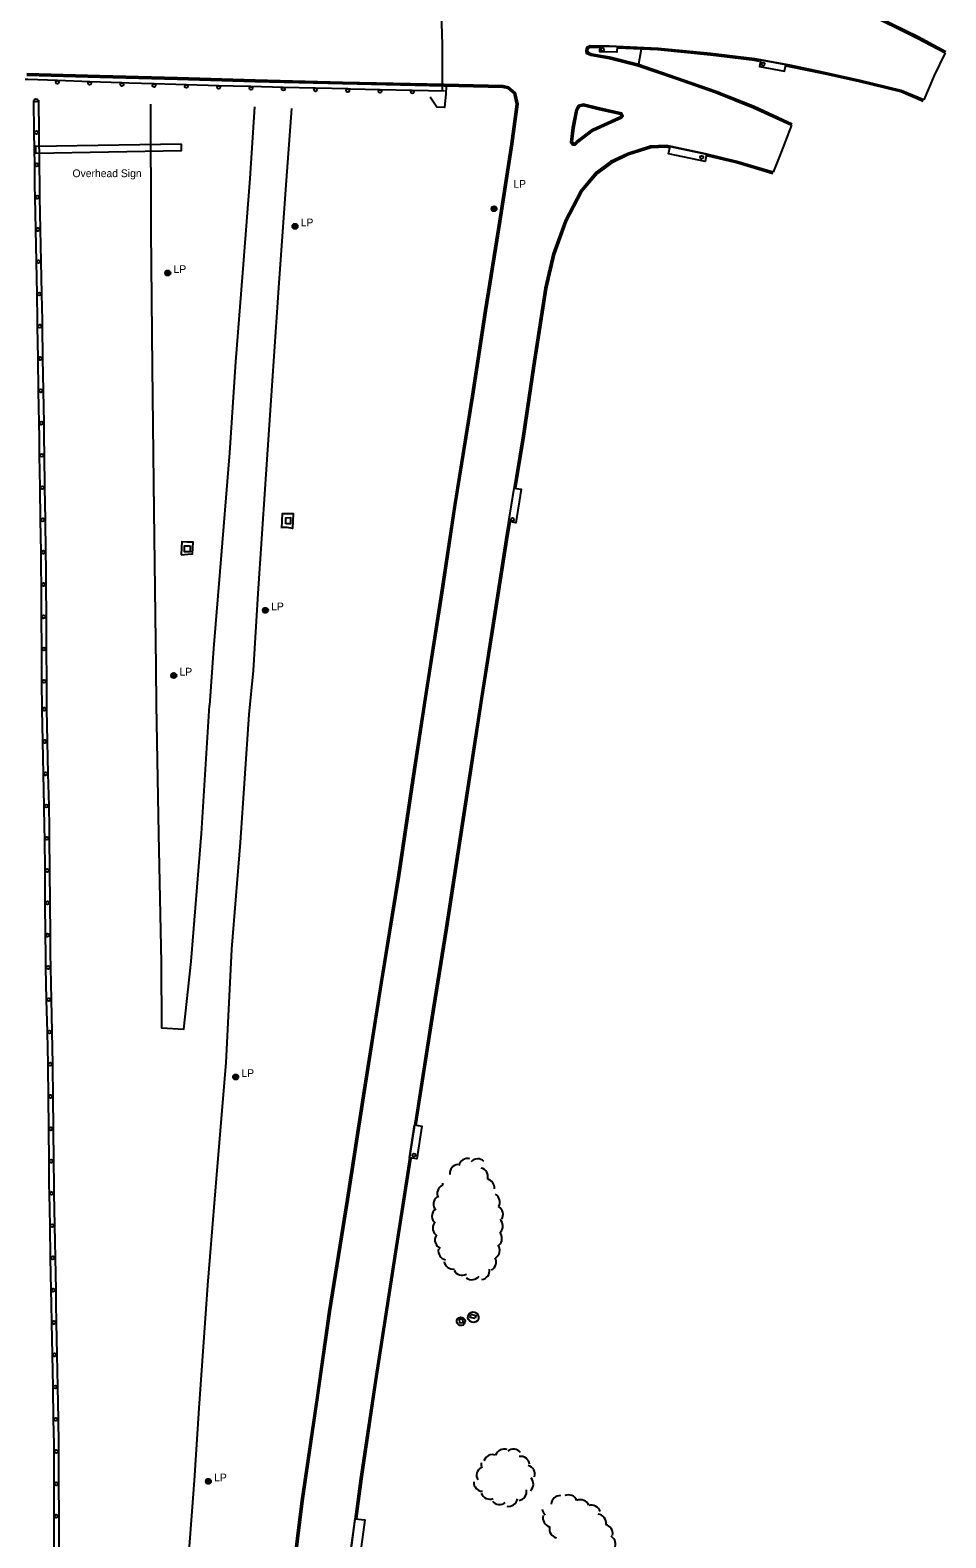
# Model space of a CAD drawing. Extents: x 2402803 to 2427059, y 6985292 to 6997652.
# Drawn here: x 2410696 to 2411264, y 6988684 to 6989618 of the extents above; entities that cross this region are included whole.
import ezdxf

# ---------------------------------------------------------------- set-up
doc = ezdxf.new("R2010")
doc.units = 0
for name, color, linetype in [('p_drainage conc drain', 7, 'Continuous'), ('p_drainage riprap', 7, 'Continuous'), ('p_dtm sidewalk', 7, 'Continuous'), ('p_road - paved curb', 7, 'Continuous'), ('p_road bridge end', 7, 'Continuous'), ('p_road conc barrier', 7, 'Continuous'), ('p_road guard rails', 7, 'Continuous'), ('p_structure general', 7, 'Continuous'), ('p_structure slab', 7, 'Continuous'), ('p_utility manhole', 7, 'Continuous'), ('p_veg woods', 7, 'Continuous')]:
    doc.layers.add(name, color=color, linetype=linetype)

msp = doc.modelspace()

# ---------------------------------------------------------------- linework, layer by layer
at = {"layer": 'p_drainage conc drain'}
for points in [[(2410852.14, 6989309.37), (2410852.69, 6989318.42), (2410856.5, 6989318.47), (2410859.24, 6989318.59), (2410858.93, 6989309.26), (2410855.51, 6989309.78)], [(2410855.51, 6989309.78), (2410852.16, 6989309.74)], [(2410790.23, 6989301.31), (2410789.95, 6989292.86)], [(2410789.95, 6989292.86), (2410794.04, 6989293.26), (2410796.78, 6989293.46), (2410797.24, 6989300.83), (2410793.52, 6989300.71), (2410790.22, 6989301.01)]]:
    msp.add_lwpolyline(points, dxfattribs=at)
at = {"layer": 'p_drainage riprap'}
msp.add_lwpolyline([(2410954.08, 6989583.32), (2410953.91, 6989578.6), (2410952.99, 6989570.05), (2410948.22, 6989570.31), (2410944.07, 6989576.46)], dxfattribs=at)
at = {"layer": 'p_dtm sidewalk'}
msp.add_lwpolyline([(2411074.82, 6989606.18), (2411073.28, 6989596.86)], dxfattribs=at)
at = {"layer": 'p_road - paved curb'}
for points in [[(2411115.16, 6989689.94), (2411118.62, 6989686.19), (2411132.16, 6989674.91), (2411150.66, 6989662.45), (2411182.14, 6989646.67), (2411213.44, 6989630.15), (2411246.37, 6989613.97), (2411263.59, 6989604.73)], [(2411212.99, 6989629.26), (2411245.91, 6989613.08), (2411263.12, 6989603.85)], [(2411249.99, 6989574.78), (2411235.99, 6989580.62), (2411210.51, 6989586.83), (2411188.31, 6989591.81), (2411166.84, 6989596.18), (2411145.29, 6989600.11), (2411117.81, 6989603.42), (2411085.33, 6989606.69), (2411054.98, 6989608.11), (2411043.26, 6989608.32), (2411041, 6989607.25), (2411040.55, 6989605.07), (2411040.83, 6989603.77), (2411043.66, 6989602.38), (2411054.94, 6989600.37), (2411072.98, 6989595.91), (2411096.04, 6989587.98), (2411120.96, 6989579.32), (2411144.34, 6989569.86), (2411168.05, 6989559.01)], [(2411049.09, 6989607.22), (2411043.48, 6989607.32), (2411041.88, 6989606.56), (2411041.57, 6989605.07), (2411041.71, 6989604.45), (2411043.97, 6989603.34), (2411055.15, 6989601.35), (2411073.26, 6989596.87), (2411096.37, 6989588.93), (2411121.31, 6989580.26), (2411144.74, 6989570.78), (2411168.47, 6989559.92)], [(2411148.19, 6989598.56), (2411145.14, 6989599.12), (2411117.7, 6989602.43), (2411085.26, 6989605.69), (2411060.13, 6989606.87)], [(2411263.12, 6989603.85), (2411256.32, 6989589.77), (2411249.99, 6989574.78)], [(2411249.61, 6989573.86), (2411235.68, 6989579.67), (2411210.28, 6989585.86), (2411188.1, 6989590.83), (2411166.65, 6989595.2), (2411164.59, 6989595.58)], [(2410940.71, 6989204.07), (2410951, 6989269.48), (2410959.11, 6989324.12), (2410970.01, 6989391.3), (2410977.94, 6989444.23), (2410986.96, 6989499.64), (2410994.24, 6989547.58), (2410997.68, 6989572.03), (2410996.09, 6989578.62), (2410992.41, 6989581.75), (2410989.17, 6989582.48), (2410952.87, 6989583.35), (2410889.75, 6989584.63), (2410835.59, 6989585.89), (2410787.58, 6989587.34), (2410739.37, 6989588.67), (2410694.18, 6989589.94)], [(2410941.7, 6989203.91), (2410951.99, 6989269.33), (2410960.1, 6989323.97), (2410971, 6989391.15), (2410978.93, 6989444.08), (2410987.95, 6989499.48), (2410995.23, 6989547.44), (2410998.7, 6989572.08), (2410996.99, 6989579.17), (2410992.87, 6989582.67), (2410989.29, 6989583.48), (2410952.89, 6989584.35), (2410889.77, 6989585.63), (2410835.62, 6989586.89), (2410787.61, 6989588.34), (2410739.4, 6989589.67), (2410694.21, 6989590.94)], [(2410770.79, 6989572.19), (2410771.09, 6989493.78), (2410771.8, 6989408.84), (2410772.92, 6989320.07), (2410774.23, 6989223.36), (2410774.28, 6989200.02)], [(2410835.29, 6989570.48), (2410832.47, 6989526.12), (2410828.38, 6989475.51), (2410823.53, 6989412.39), (2410819.88, 6989356.12), (2410813.85, 6989282.58), (2410809.86, 6989234.81), (2410807.47, 6989199.47)], [(2410858.22, 6989569.49), (2410854.47, 6989519.24), (2410850.07, 6989458.39), (2410845.74, 6989394.71), (2410841.92, 6989336.75), (2410837.29, 6989268.99), (2410834.36, 6989221.34), (2410831.83, 6989193.98)], [(2411049.2, 6989569.67), (2411039.02, 6989572.02), (2411035.79, 6989571.23), (2411034.27, 6989568.7), (2411032.19, 6989557.37), (2411031.03, 6989548.63), (2411032.23, 6989546.88), (2411034.13, 6989546.97), (2411035.5, 6989548.29), (2411045.4, 6989555.73)], [(2411048.98, 6989568.7), (2411039.03, 6989570.99), (2411036.43, 6989570.36), (2411035.22, 6989568.34), (2411033.18, 6989557.21), (2411032.07, 6989548.88), (2411032.74, 6989547.91), (2411033.71, 6989547.95), (2411034.85, 6989549.05), (2411044.8, 6989556.53)], [(2411044.98, 6989556.64), (2411054.03, 6989560.85), (2411061.94, 6989564.37), (2411062.53, 6989565.03), (2411062.17, 6989565.67), (2411048.98, 6989568.7)], [(2411045.4, 6989555.73), (2411054.44, 6989559.94), (2411062.55, 6989563.54), (2411063.75, 6989564.9), (2411062.83, 6989566.55), (2411049.2, 6989569.67)], [(2411168.05, 6989559.01), (2411161.65, 6989542.36), (2411156.61, 6989529.88)], [(2411156.61, 6989529.88), (2411134.15, 6989536.65), (2411114.63, 6989541.36), (2411090.47, 6989546.42), (2411080.63, 6989546.07), (2411066.58, 6989541.6), (2411055.86, 6989536.49), (2411047, 6989529.96), (2411037.13, 6989518.05), (2411027.66, 6989500.2), (2411020.21, 6989479.47), (2411015.25, 6989458.11), (2411007.75, 6989410.06), (2411001.3, 6989366.67), (2410990.88, 6989302.3), (2410983.41, 6989254.65), (2410975.42, 6989204.13)], [(2411092.36, 6989545.01), (2411090.38, 6989545.42), (2411080.8, 6989545.08), (2411066.95, 6989540.67), (2411056.38, 6989535.63), (2411047.69, 6989529.23), (2411037.97, 6989517.49), (2411028.58, 6989499.79), (2411021.17, 6989479.19), (2411016.23, 6989457.92), (2411008.74, 6989409.91), (2411002.29, 6989366.52), (2410997.04, 6989334.09)], [(2411156.32, 6989528.92), (2411133.89, 6989535.68), (2411115.42, 6989540.14)], [(2410993.67, 6989313.29), (2410991.87, 6989302.14), (2410984.4, 6989254.49), (2410976.41, 6989203.97)], [(2410774.28, 6989200.02), (2410775.81, 6989120.14), (2410777.52, 6989040.08), (2410777.65, 6988999.9), (2410791.59, 6988999.01), (2410796.06, 6989040.87), (2410802.51, 6989120.21), (2410807.47, 6989199.47)], [(2410843.08, 6988043.8), (2410842.62, 6988112.35), (2410841.28, 6988184.33), (2410840.69, 6988243.5), (2410839.8, 6988316.6), (2410840.16, 6988384.26), (2410842.46, 6988453.78), (2410845.94, 6988515.38), (2410850.75, 6988579.69), (2410858.38, 6988658.51), (2410864.35, 6988706.9), (2410873.8, 6988770.88), (2410881.4, 6988824.18), (2410892.44, 6988893.56), (2410902.04, 6988955.12), (2410913.46, 6989027.89), (2410924.36, 6989094.64), (2410933.06, 6989153.2), (2410940.71, 6989204.06)], [(2410844.08, 6988043.81), (2410843.62, 6988112.36), (2410842.28, 6988184.34), (2410841.69, 6988243.51), (2410840.8, 6988316.6), (2410841.16, 6988384.24), (2410843.46, 6988453.74), (2410846.94, 6988515.31), (2410851.75, 6988579.6), (2410859.37, 6988658.4), (2410865.34, 6988706.77), (2410874.79, 6988770.74), (2410882.39, 6988824.03), (2410893.43, 6988893.4), (2410903.03, 6988954.97), (2410914.45, 6989027.73), (2410925.35, 6989094.49), (2410934.05, 6989153.05), (2410941.7, 6989203.91)], [(2410975.42, 6989204.13), (2410964.32, 6989131.91), (2410953.69, 6989061.81), (2410944.82, 6989006.46), (2410934.11, 6988938.18), (2410922.13, 6988861.12), (2410909.75, 6988781.21), (2410900.83, 6988720.64), (2410892.43, 6988657.46), (2410885.39, 6988580.96), (2410879.58, 6988506.01), (2410876.35, 6988442.36), (2410874.51, 6988366.92), (2410874.25, 6988283.64), (2410875.41, 6988194.26), (2410877.17, 6988086.35), (2410877.71, 6988043.5)], [(2410976.41, 6989203.98), (2410965.31, 6989131.76), (2410954.68, 6989061.66), (2410945.81, 6989006.3), (2410935.31, 6988939.38)], [(2410831.83, 6989193.98), (2410826.37, 6989114.75), (2410821.08, 6989048.67), (2410817.53, 6988978.09), (2410811.87, 6988911.42), (2410806.19, 6988840.45), (2410800.72, 6988764.14), (2410797.84, 6988719.42), (2410793.32, 6988659.39), (2410788.26, 6988597.48), (2410786, 6988551.32), (2410783.25, 6988498.72), (2410784.08, 6988434.68), (2410785.58, 6988375.87), (2410786.58, 6988295.81), (2410787.74, 6988214.96), (2410788.85, 6988143.88), (2410789.37, 6988086.2), (2410790.6, 6988037.71)], [(2410932.13, 6988918.95), (2410923.12, 6988860.97), (2410910.74, 6988781.06), (2410901.82, 6988720.5), (2410898.53, 6988695.77)]]:
    msp.add_lwpolyline(points, dxfattribs=at)
at = {"layer": 'p_road bridge end'}
msp.add_lwpolyline([(2410950.82, 6989635.61), (2410951.45, 6989608.83), (2410951.52, 6989581.05)], dxfattribs=at)
for points in [[(2411049.35, 6989608.11), (2411059.91, 6989607.77), (2411059.8, 6989604.25), (2411049.24, 6989604.59)], [(2411164.43, 6989596.52), (2411148.87, 6989599.35), (2411148.16, 6989595.48), (2411163.72, 6989592.65)], [(2411092.82, 6989545.83), (2411115.35, 6989541.07), (2411114.39, 6989536.55), (2411091.86, 6989541.31)], [(2410992.8, 6989313.47), (2410996.15, 6989334.2), (2411000.56, 6989333.49), (2410997.21, 6989312.76)], [(2410854.66, 6989312.16), (2410854.65, 6989315.92), (2410857.53, 6989315.93), (2410857.54, 6989312.17)], [(2410795.42, 6989298.45), (2410795.36, 6989294.76), (2410791.82, 6989294.77), (2410791.88, 6989298.46)], [(2410931.29, 6988919.36), (2410934.45, 6988939.73), (2410938.97, 6988939.03), (2410935.81, 6988918.66)], [(2410894.8, 6988674.51), (2410897.62, 6988695.73), (2410903.62, 6988694.93), (2410900.8, 6988673.71)]]:
    msp.add_lwpolyline(points, close=True, dxfattribs=at)
at = {"layer": 'p_road conc barrier'}
for p, q in [((2410698.4, 6989574.48), (2410698.65, 6989554.48)), ((2410701.4, 6989574.52), (2410701.65, 6989554.52)), ((2410698.65, 6989554.48), (2410698.9, 6989534.48)), ((2410701.65, 6989554.52), (2410701.9, 6989534.52)), ((2410699.19, 6989514.49), (2410699.58, 6989494.49)), ((2410702.19, 6989514.54), (2410702.58, 6989494.55)), ((2410699.58, 6989494.49), (2410699.97, 6989474.49)), ((2410702.58, 6989494.55), (2410702.97, 6989474.55)), ((2410699.97, 6989474.49), (2410700.35, 6989454.5)), ((2410702.97, 6989474.55), (2410703.35, 6989454.56)), ((2410700.73, 6989434.5), (2410701.04, 6989414.5)), ((2410703.73, 6989434.55), (2410704.04, 6989414.55)), ((2410701.04, 6989414.5), (2410701.35, 6989394.51)), ((2410704.04, 6989414.55), (2410704.35, 6989394.55)), ((2410701.35, 6989394.51), (2410701.67, 6989374.51)), ((2410704.35, 6989394.55), (2410704.67, 6989374.56)), ((2410701.97, 6989354.51), (2410702.26, 6989334.52)), ((2410704.97, 6989354.56), (2410705.26, 6989334.56)), ((2410702.26, 6989334.52), (2410702.55, 6989314.52)), ((2410705.26, 6989334.56), (2410705.55, 6989314.56)), ((2410702.55, 6989314.52), (2410702.83, 6989294.52)), ((2410705.55, 6989314.56), (2410705.83, 6989294.56)), ((2410703.04, 6989274.52), (2410703.15, 6989254.52)), ((2410706.04, 6989274.54), (2410706.15, 6989254.54)), ((2410703.15, 6989254.52), (2410703.26, 6989234.52)), ((2410706.15, 6989254.54), (2410706.26, 6989234.54)), ((2410703.26, 6989234.52), (2410703.37, 6989214.52)), ((2410706.26, 6989234.54), (2410706.37, 6989214.54)), ((2410703.37, 6989214.52), (2410703.47, 6989197.25)), ((2410706.37, 6989214.54), (2410706.47, 6989197.27)), ((2410703.47, 6989197.23), (2410703.91, 6989177.23)), ((2410706.47, 6989197.29), (2410706.9, 6989177.3)), ((2410703.91, 6989177.23), (2410704.34, 6989157.24)), ((2410706.9, 6989177.3), (2410707.34, 6989157.3)), ((2410704.34, 6989157.24), (2410704.77, 6989137.24)), ((2410707.34, 6989157.3), (2410707.77, 6989137.31)), ((2410705.12, 6989117.24), (2410705.29, 6989097.25)), ((2410708.12, 6989117.27), (2410708.29, 6989097.27)), ((2410705.29, 6989097.25), (2410705.45, 6989077.25)), ((2410708.29, 6989097.27), (2410708.45, 6989077.27)), ((2410705.45, 6989077.25), (2410705.61, 6989057.25)), ((2410708.45, 6989077.27), (2410708.61, 6989057.27)), ((2410705.89, 6989037.25), (2410706.31, 6989017.25)), ((2410708.88, 6989037.31), (2410709.31, 6989017.32)), ((2410706.31, 6989017.25), (2410706.74, 6988997.26)), ((2410709.31, 6989017.32), (2410709.74, 6988997.32)), ((2410706.74, 6988997.26), (2410707.17, 6988977.27)), ((2410709.74, 6988997.32), (2410710.17, 6988977.33)), ((2410707.39, 6988957.27), (2410707.59, 6988937.27)), ((2410710.39, 6988957.3), (2410710.59, 6988937.3)), ((2410707.59, 6988937.27), (2410707.79, 6988917.27)), ((2410710.59, 6988937.3), (2410710.79, 6988917.3)), ((2410708.03, 6988897.27), (2410708.4, 6988877.27)), ((2410711.03, 6988897.33), (2410711.4, 6988877.33)), ((2410708.4, 6988877.27), (2410708.77, 6988857.28)), ((2410711.4, 6988877.33), (2410711.77, 6988857.33)), ((2410708.77, 6988857.28), (2410709.13, 6988837.28)), ((2410711.77, 6988857.33), (2410712.13, 6988837.34)), ((2410709.51, 6988817.28), (2410709.88, 6988797.29)), ((2410712.51, 6988817.34), (2410712.88, 6988797.34)), ((2410709.88, 6988797.29), (2410710.26, 6988777.29)), ((2410712.88, 6988797.34), (2410713.26, 6988777.35)), ((2410710.26, 6988777.29), (2410710.63, 6988757.29)), ((2410713.26, 6988777.35), (2410713.63, 6988757.35)), ((2410710.93, 6988737.3), (2410710.95, 6988717.3)), ((2410713.93, 6988737.3), (2410713.95, 6988717.3)), ((2410710.95, 6988717.3), (2410710.98, 6988697.3)), ((2410713.95, 6988717.3), (2410713.98, 6988697.3))]:
    msp.add_line(p, q, dxfattribs=at)
for points in [[(2410698.9, 6989534.48), (2410699.06, 6989521.4), (2410699.19, 6989514.49)], [(2410701.9, 6989534.52), (2410702.06, 6989521.44), (2410702.19, 6989514.54)], [(2410700.35, 6989454.5), (2410700.67, 6989438.11), (2410700.73, 6989434.5)], [(2410703.35, 6989454.56), (2410703.67, 6989438.17), (2410703.73, 6989434.55)], [(2410701.67, 6989374.51), (2410701.81, 6989365.49), (2410701.97, 6989354.51)], [(2410704.67, 6989374.56), (2410704.81, 6989365.53), (2410704.97, 6989354.56)], [(2410702.83, 6989294.52), (2410702.98, 6989284.45), (2410703.04, 6989274.52)], [(2410705.83, 6989294.56), (2410705.98, 6989284.48), (2410706.04, 6989274.54)], [(2410704.77, 6989137.24), (2410705.07, 6989123.66), (2410705.12, 6989117.24)], [(2410707.77, 6989137.31), (2410708.07, 6989123.7), (2410708.12, 6989117.27)], [(2410705.61, 6989057.25), (2410705.71, 6989045.42), (2410705.89, 6989037.25)], [(2410708.61, 6989057.27), (2410708.71, 6989045.46), (2410708.88, 6989037.31)], [(2410707.17, 6988977.27), (2410707.21, 6988975.43), (2410707.39, 6988957.27)], [(2410710.17, 6988977.33), (2410710.21, 6988975.47), (2410710.39, 6988957.3)], [(2410707.79, 6988917.27), (2410707.94, 6988902.25), (2410708.03, 6988897.27)], [(2410710.79, 6988917.3), (2410710.94, 6988902.29), (2410711.03, 6988897.33)], [(2410709.13, 6988837.28), (2410709.29, 6988828.76), (2410709.51, 6988817.28)], [(2410712.13, 6988837.34), (2410712.29, 6988828.82), (2410712.51, 6988817.34)], [(2410710.63, 6988757.29), (2410710.92, 6988741.95), (2410710.93, 6988737.3)], [(2410713.63, 6988757.35), (2410713.92, 6988741.98), (2410713.93, 6988737.3)], [(2410710.98, 6988697.3), (2410711, 6988681.86), (2410711.06, 6988677.3)], [(2410713.98, 6988697.3), (2410714, 6988681.88), (2410714.06, 6988677.34)]]:
    msp.add_lwpolyline(points, dxfattribs=at)
for centre in [(2410699.9, 6989574.5), (2410700.15, 6989554.5), (2410700.4, 6989534.5), (2410700.69, 6989514.52), (2410701.08, 6989494.52), (2410701.47, 6989474.52), (2410701.85, 6989454.53), (2410702.23, 6989434.52), (2410702.54, 6989414.53), (2410702.85, 6989394.53), (2410703.17, 6989374.53), (2410703.47, 6989354.54), (2410703.76, 6989334.54), (2410704.05, 6989314.54), (2410704.33, 6989294.54), (2410704.54, 6989274.53), (2410704.65, 6989254.53), (2410704.76, 6989234.53), (2410704.87, 6989214.53), (2410704.97, 6989197.26), (2410705.4, 6989177.26), (2410705.84, 6989157.27), (2410706.27, 6989137.27), (2410706.62, 6989117.26), (2410706.79, 6989097.26), (2410706.95, 6989077.26), (2410707.11, 6989057.26), (2410707.38, 6989037.28), (2410707.81, 6989017.29), (2410708.24, 6988997.29), (2410708.67, 6988977.3), (2410708.89, 6988957.28), (2410709.09, 6988937.28), (2410709.29, 6988917.28), (2410709.53, 6988897.3), (2410709.9, 6988877.3), (2410710.27, 6988857.3), (2410710.63, 6988837.31), (2410711.01, 6988817.31), (2410711.38, 6988797.32), (2410711.76, 6988777.32), (2410712.13, 6988757.32), (2410712.43, 6988737.3), (2410712.45, 6988717.3), (2410712.48, 6988697.3)]:
    msp.add_circle(centre, 1, dxfattribs=at)
at = {"layer": 'p_road guard rails'}
for p, q in [((2410733.17, 6989586.02), (2410713.19, 6989586.69)), ((2410753.15, 6989585.35), (2410733.17, 6989586.02)), ((2410793.13, 6989584.14), (2410773.14, 6989584.74)), ((2410813.12, 6989583.54), (2410793.13, 6989584.14)), ((2410853.11, 6989582.5), (2410833.11, 6989583)), ((2410873.1, 6989582.01), (2410853.11, 6989582.5)), ((2410893.09, 6989581.51), (2410873.1, 6989582.01)), ((2410933.06, 6989580.67), (2410913.08, 6989581.09)), ((2410953.05, 6989580.25), (2410933.06, 6989580.67))]:
    msp.add_line(p, q, dxfattribs=at)
for points in [[(2410713.19, 6989586.69), (2410694.76, 6989587.31), (2410693.21, 6989587.33)], [(2410773.14, 6989584.74), (2410757.46, 6989585.21), (2410753.15, 6989585.35)], [(2410833.11, 6989583), (2410822.05, 6989583.27), (2410813.12, 6989583.54)], [(2410913.08, 6989581.09), (2410894.7, 6989581.47), (2410893.09, 6989581.51)]]:
    msp.add_lwpolyline(points, dxfattribs=at)
for centre in [(2410713.16, 6989585.69), (2410733.14, 6989585.02), (2410753.12, 6989584.35), (2410773.11, 6989583.74), (2410793.1, 6989583.14), (2410813.09, 6989582.54), (2410833.09, 6989582), (2410853.08, 6989581.5), (2410873.08, 6989581.01), (2410893.07, 6989580.51), (2410913.06, 6989580.09), (2410933.04, 6989579.67)]:
    msp.add_circle(centre, 1, dxfattribs=at)
at = {"layer": 'p_structure general'}
msp.add_lwpolyline([(2410790.05, 6989547.29), (2410699.61, 6989545.79), (2410699.68, 6989541.81), (2410790.12, 6989543.31)], close=True, dxfattribs=at)
for centre in [(2411050.89, 6989605.96), (2411150.42, 6989596.93), (2411112.31, 6989539.18), (2410995.13, 6989314.72), (2410934.09, 6988920.99)]:
    msp.add_circle(centre, 1, dxfattribs=at)
at = {"layer": 'p_structure slab'}
for centre, major_axis, ratio in [((2410963.19, 6988817.95), (1.28, -2.22), 0.995517), ((2410970.83, 6988820.54), (2.54, -2.12), 0.987848)]:
    msp.add_ellipse(centre, major_axis=major_axis, ratio=ratio, dxfattribs=at)
at = {"layer": 'p_utility manhole'}
for points in [[(2410962.19, 6988817.15), (2410964.58, 6988817.36), (2410964.4, 6988819.37), (2410962.01, 6988819.16)], [(2410971.99, 6988819.7), (2410968.87, 6988820.4), (2410969.32, 6988822.41), (2410972.44, 6988821.71)]]:
    msp.add_lwpolyline(points, close=True, dxfattribs=at)
for centre, radius in [((2410983.69, 6989507.32), 1.6), ((2410983.69, 6989507.32), 1.3), ((2410983.69, 6989507.32), 1), ((2410983.69, 6989507.32), 0.539), ((2410983.69, 6989507.32), 0.192), ((2410860.37, 6989496.42), 1.6), ((2410860.37, 6989496.42), 1.3), ((2410860.37, 6989496.42), 1), ((2410860.37, 6989496.42), 0.539), ((2410860.37, 6989496.42), 0.192), ((2410781.56, 6989467.5), 1.6), ((2410781.56, 6989467.5), 1.3), ((2410781.56, 6989467.5), 1), ((2410781.56, 6989467.5), 0.539), ((2410781.56, 6989467.5), 0.192), ((2410842.05, 6989258.52), 1.6), ((2410842.05, 6989258.52), 1.3), ((2410842.05, 6989258.52), 1), ((2410842.05, 6989258.52), 0.539), ((2410842.05, 6989258.52), 0.192), ((2410785.26, 6989218.09), 1.6), ((2410785.26, 6989218.09), 1.3), ((2410785.26, 6989218.09), 1), ((2410785.26, 6989218.09), 0.539), ((2410785.26, 6989218.09), 0.192), ((2410823.61, 6988969.4), 1.6), ((2410823.61, 6988969.4), 1.3), ((2410823.61, 6988969.4), 1), ((2410823.61, 6988969.4), 0.539), ((2410823.61, 6988969.4), 0.192), ((2410806.73, 6988718.87), 1.6), ((2410806.73, 6988718.87), 1.3), ((2410806.73, 6988718.87), 1), ((2410806.73, 6988718.87), 0.539), ((2410806.73, 6988718.87), 0.192)]:
    msp.add_circle(centre, radius, dxfattribs=at)
at = {"layer": 'p_veg woods'}
for centre, start, end in [((2410961.84, 6988909.57), 95.86199, 185.86199), ((2410967.34, 6988913.26), 76.09977, 166.09977), ((2410973.49, 6988913.02), 46.15615, 136.15615), ((2410974.29, 6988907.54), 345.25402, 75.25402), ((2410954.15, 6988897.29), 116.49046, 206.49046), ((2410957.31, 6988904.17), 186.42802, 200.27573), ((2410978.32, 6988900.63), 354.94685, 75.25402), ((2410951.8, 6988890.46), 128.14457, 218.14457), ((2410981.67, 6988891.91), 330.08362, 60.08362), ((2410950.87, 6988883.25), 138.93987, 228.93987), ((2410983.63, 6988884.24), 328.86456, 58.86456), ((2410951.38, 6988875.76), 146.09766, 236.09766), ((2410982.96, 6988869.39), 311.63129, 41.63129), ((2410983.5, 6988877.08), 315.94849, 45.94849), ((2410952.67, 6988868.42), 154.39436, 244.39436), ((2410981.57, 6988862.07), 303.74644, 33.74644), ((2410954.8, 6988861.69), 168.79195, 258.79195), ((2410958.27, 6988856.03), 190.00915, 280.00915), ((2410979.36, 6988854.74), 298.66403, 28.66403), ((2410963.98, 6988852.25), 206.79082, 296.79082), ((2410969.83, 6988849.44), 233.60958, 323.60958), ((2410975.32, 6988849.52), 277.53131, 7.53131), ((2410982.78, 6988729.79), 70.58198, 160.58198), ((2410989.99, 6988733.24), 70.58198, 160.58198), ((2410995.74, 6988733.24), 39.54267, 129.54267), ((2411000.09, 6988728.73), 7.69588, 97.69588), ((2410978.51, 6988722.54), 119.50274, 209.50274), ((2410981.28, 6988729.79), 175.22094, 205.9025), ((2411003.36, 6988723.22), 344.35848, 74.35848), ((2410976.76, 6988718.34), 177.67348, 267.67348), ((2411002.41, 6988717.18), 312.11415, 42.11415), ((2410981.06, 6988713.45), 200.56649, 290.56649), ((2410987.04, 6988710.17), 219.97171, 309.97171), ((2410992.63, 6988709.01), 259.21803, 349.21803), ((2410998.21, 6988712.61), 280.15889, 10.15889), ((2411024.8, 6988704.38), 88.9451, 175.38098), ((2411029.76, 6988704.87), 22.91711, 112.91711), ((2411037.17, 6988701.86), 22.91711, 112.91711), ((2411019.01, 6988702.42), 187.88965, 229.04741), ((2411019.57, 6988696.24), 165.58395, 255.58395), ((2411043.96, 6988698.55), 16.70169, 106.70169), ((2411047.46, 6988692.98), 352.70965, 82.70965), ((2411023.62, 6988689.43), 166.76599, 256.76599), ((2411051.61, 6988686.53), 347.93828, 77.93828), ((2411053.33, 6988679.97), 329.68377, 59.68377)]:
    msp.add_arc(centre, 5.65, start, end, dxfattribs=at)

# ---------------------------------------------------------------- texts
at = {"layer": 'p_structure general'}
msp.add_text('Overhead Sign', height=4.8, dxfattribs=at).set_placement((2410722.54, 6989526.89))
at = {"layer": 'p_utility manhole'}
for p in [(2410992.09, 6989520.29), (2410860.37, 6989496.42), (2410781.56, 6989467.5), (2410842.05, 6989258.52), (2410785.26, 6989218.09), (2410823.61, 6988969.4), (2410806.73, 6988718.87)]:
    msp.add_text('  LP', height=4.8, dxfattribs=at).set_placement(p)

doc.saveas('drawing.dxf')
